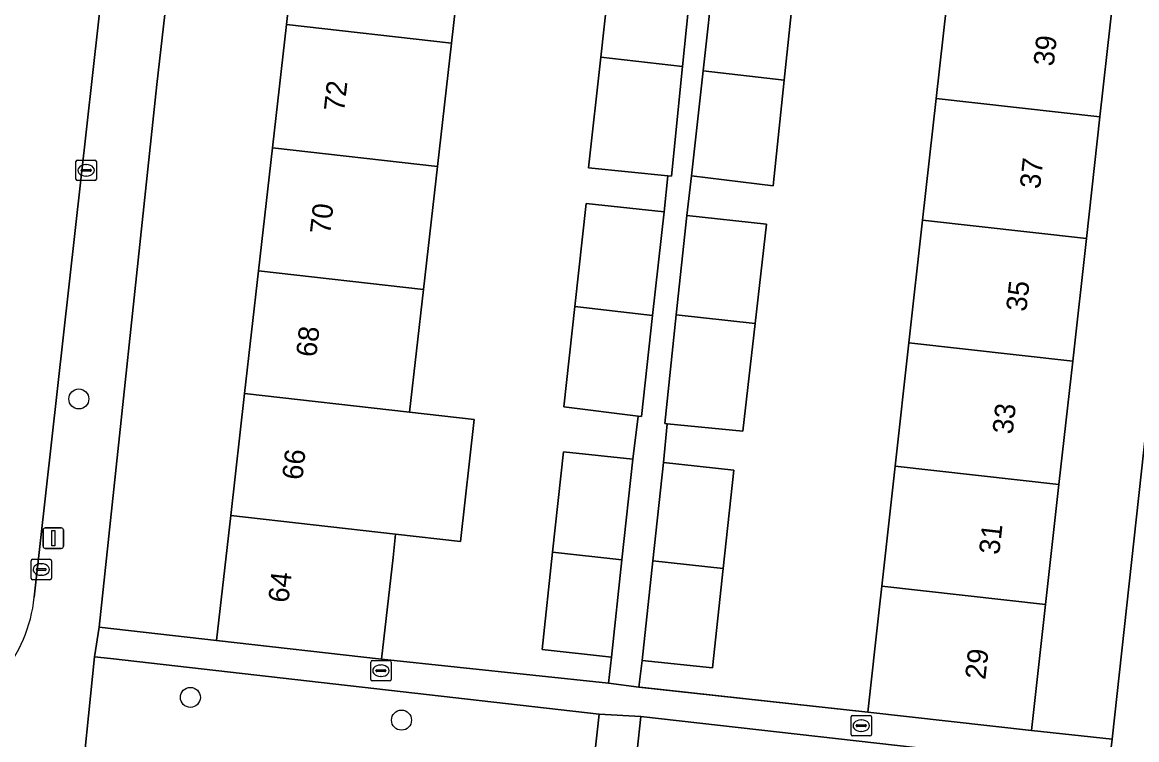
# Model space of a CAD drawing. Extents: x 162026 to 163502, y 387295 to 388169.
# Drawn here: x 162743.9 to 162798.4, y 387669.2 to 387704.3 of the extents above; entities that cross this region are included whole.
import ezdxf

# ---------------------------------------------------------------- set-up
doc = ezdxf.new("R2010")
doc.units = 0
for name, color, linetype in [('IMGEO_Boom', 7, 'Continuous'), ('IMGEO_Erf', 7, 'Continuous'), ('IMGEO_Groenvoorziening', 7, 'Continuous'), ('IMGEO_Kolk', 7, 'Continuous'), ('IMGEO_Lichtmast', 7, 'Continuous'), ('IMGEO_Muur', 7, 'Continuous'), ('IMGEO_Pand', 7, 'Continuous'), ('IMGEO_Pand_nummerreeks', 7, 'Continuous'), ('IMGEO_Rijbaan_lokaal_open', 7, 'Continuous'), ('IMGEO_Voetpad_open', 7, 'Continuous')]:
    doc.layers.add(name, color=color, linetype=linetype)

msp = doc.modelspace()

# ---------------------------------------------------------------- linework, layer by layer
at = {"layer": 'IMGEO_Boom'}
for centre in [(162746.67, 387685.847), (162752.118, 387671.265), (162762.432, 387670.154)]:
    msp.add_circle(centre, 0.489, dxfattribs=at)
at = {"layer": 'IMGEO_Erf'}
for points in [[(162753.121, 387724.324), (162750.487, 387701.22), (162747.66, 387674.694), (162753.399, 387674.049), (162754.091, 387680.149), (162754.768, 387686.114), (162755.449, 387692.117), (162756.13, 387698.123), (162756.814, 387704.154), (162757.483, 387710.053)], [(162797.237, 387705.739), (162796.557, 387699.638), (162795.894, 387693.685), (162795.227, 387687.695), (162794.555, 387681.669), (162793.902, 387675.808), (162793.216, 387669.65), (162797.148, 387669.222), (162801.895, 387712.557)], [(162765.54, 387709.139), (162764.871, 387703.24), (162764.187, 387697.209), (162763.506, 387691.203), (162762.825, 387685.2), (162765.988, 387684.841), (162765.311, 387678.876), (162762.148, 387679.235), (162762.02, 387678.104), (162761.456, 387673.135), (162772.551, 387671.952), (162772.693, 387673.235), (162769.303, 387673.601), (162769.817, 387678.365), (162770.347, 387683.271), (162773.737, 387682.905), (162773.996, 387685.012), (162770.37, 387685.458), (162770.907, 387690.364), (162771.457, 387695.4), (162775.263, 387694.992), (162775.441, 387696.759), (162771.574, 387697.148), (162772.173, 387702.546), (162772.7, 387707.303)], [(162781.652, 387706.371), (162781.13, 387701.433), (162780.584, 387696.255), (162776.603, 387696.759), (162776.37, 387694.818), (162780.273, 387694.39), (162779.713, 387689.529), (162779.108, 387684.274), (162775.415, 387684.632), (162775.232, 387682.744), (162778.672, 387682.372), (162778.153, 387677.563), (162777.628, 387672.702), (162774.188, 387673.074), (162774.03, 387671.772), (162785.211, 387670.542), (162785.768, 387675.541), (162785.897, 387676.7), (162786.55, 387682.561), (162787.222, 387688.587), (162787.889, 387694.577), (162788.552, 387700.53), (162789.232, 387706.631)]]:
    msp.add_lwpolyline(points, dxfattribs=at)
at = {"layer": 'IMGEO_Groenvoorziening'}
for points in [[(162771.726, 387667.2), (162772.089, 387670.443), (162748.224, 387673.163), (162747.429, 387673.254), (162746.669, 387665.723)], [(162796.968, 387667.752), (162796.173, 387667.841), (162774.129, 387670.323), (162773.942, 387668.665), (162773.752, 387667.008), (162773.324, 387663.383), (162773.15, 387661.945)]]:
    msp.add_lwpolyline(points, dxfattribs=at)
at = {"layer": 'IMGEO_Kolk'}
for p, q in [((162746.526, 387696.594), (162746.526, 387697.446)), ((162746.601, 387697.52), (162747.453, 387697.52)), ((162747.527, 387697.446), (162747.527, 387696.594)), ((162746.785, 387697.014), (162746.785, 387697.026)), ((162747.223, 387696.977), (162746.825, 387696.977)), ((162746.828, 387697.063), (162747.226, 387697.063)), ((162747.014, 387697.3), (162747.039, 387697.3)), ((162747.269, 387697.026), (162747.269, 387697.014)), ((162747.453, 387696.52), (162746.601, 387696.52)), ((162747.037, 387696.74), (162747.012, 387696.74)), ((162744.333, 387677.088), (162744.333, 387677.94)), ((162744.408, 387678.014), (162745.26, 387678.014)), ((162744.821, 387677.794), (162744.846, 387677.794)), ((162745.334, 387677.94), (162745.334, 387677.088)), ((162744.592, 387677.508), (162744.592, 387677.52)), ((162745.03, 387677.471), (162744.632, 387677.471)), ((162744.635, 387677.557), (162745.033, 387677.557)), ((162745.076, 387677.52), (162745.076, 387677.508)), ((162745.26, 387677.014), (162744.408, 387677.014)), ((162744.844, 387677.234), (162744.819, 387677.234)), ((162760.927, 387672.142), (162760.927, 387672.994)), ((162761.002, 387673.068), (162761.854, 387673.068)), ((162761.928, 387672.994), (162761.928, 387672.142)), ((162761.186, 387672.562), (162761.186, 387672.574)), ((162761.624, 387672.525), (162761.226, 387672.525)), ((162761.229, 387672.611), (162761.627, 387672.611)), ((162761.415, 387672.848), (162761.44, 387672.848)), ((162761.67, 387672.574), (162761.67, 387672.562)), ((162761.854, 387672.068), (162761.002, 387672.068)), ((162761.438, 387672.288), (162761.413, 387672.288)), ((162784.394, 387669.458), (162784.394, 387670.31)), ((162784.469, 387670.384), (162785.321, 387670.384)), ((162784.882, 387670.164), (162784.907, 387670.164)), ((162785.395, 387670.31), (162785.395, 387669.458)), ((162784.653, 387669.878), (162784.653, 387669.89)), ((162785.091, 387669.841), (162784.693, 387669.841)), ((162784.696, 387669.927), (162785.094, 387669.927)), ((162785.137, 387669.89), (162785.137, 387669.878)), ((162785.321, 387669.384), (162784.469, 387669.384)), ((162784.905, 387669.604), (162784.88, 387669.604))]:
    msp.add_line(p, q, dxfattribs=at)
for points in [[(162746.526, 387696.594), (162746.526, 387697.446)], [(162746.601, 387697.52), (162747.453, 387697.52)], [(162747.527, 387697.446), (162747.527, 387696.594)], [(162747.453, 387696.52), (162746.601, 387696.52)], [(162744.333, 387677.088), (162744.333, 387677.94)], [(162744.408, 387678.014), (162745.26, 387678.014)], [(162745.334, 387677.94), (162745.334, 387677.088)], [(162745.26, 387677.014), (162744.408, 387677.014)], [(162760.927, 387672.142), (162760.927, 387672.994)], [(162761.002, 387673.068), (162761.854, 387673.068)], [(162761.928, 387672.994), (162761.928, 387672.142)], [(162761.854, 387672.068), (162761.002, 387672.068)], [(162784.394, 387669.458), (162784.394, 387670.31)], [(162784.469, 387670.384), (162785.321, 387670.384)], [(162785.395, 387670.31), (162785.395, 387669.458)], [(162785.321, 387669.384), (162784.469, 387669.384)]]:
    msp.add_lwpolyline(points, dxfattribs=at)
for centre, radius, start, end in [((162746.603, 387697.444), 0.0765, 91.552, 178.448), ((162746.603, 387697.444), 0.0765, 91.552, 178.448), ((162747.451, 387697.444), 0.0765, 1.552, 88.448), ((162747.451, 387697.444), 0.0765, 1.552, 88.448), ((162746.825, 387697.023), 0.0403, 85.8775, 175.7526), ((162746.822, 387697.013), 0.0366, 178.938, 274.7102), ((162747.226, 387697.02), 0.043, 264.8664, 352.4533), ((162747.23, 387697.025), 0.0386, 1.7309, 96.639), ((162746.603, 387696.596), 0.0765, 181.552, 268.448), ((162746.603, 387696.596), 0.0765, 181.552, 268.448), ((162747.451, 387696.596), 0.0765, 271.552, 358.448), ((162747.451, 387696.596), 0.0765, 271.552, 358.448), ((162744.41, 387677.938), 0.0765, 91.552, 178.448), ((162744.41, 387677.938), 0.0765, 91.552, 178.448), ((162745.258, 387677.938), 0.0765, 1.552, 88.448), ((162745.258, 387677.938), 0.0765, 1.552, 88.448), ((162744.632, 387677.517), 0.0403, 85.8775, 175.7526), ((162744.629, 387677.507), 0.0366, 178.938, 274.7102), ((162745.033, 387677.514), 0.043, 264.8664, 352.4533), ((162745.037, 387677.519), 0.0386, 1.7309, 96.639), ((162744.41, 387677.09), 0.0765, 181.552, 268.448), ((162744.41, 387677.09), 0.0765, 181.552, 268.448), ((162745.258, 387677.09), 0.0765, 271.552, 358.448), ((162745.258, 387677.09), 0.0765, 271.552, 358.448), ((162761.004, 387672.992), 0.0765, 91.552, 178.448), ((162761.004, 387672.992), 0.0765, 91.552, 178.448), ((162761.852, 387672.992), 0.0765, 1.552, 88.448), ((162761.852, 387672.992), 0.0765, 1.552, 88.448), ((162761.226, 387672.571), 0.0403, 85.8775, 175.7526), ((162761.223, 387672.561), 0.0366, 178.938, 274.7102), ((162761.627, 387672.568), 0.043, 264.8664, 352.4533), ((162761.631, 387672.573), 0.0386, 1.7309, 96.639), ((162761.004, 387672.144), 0.0765, 181.552, 268.448), ((162761.004, 387672.144), 0.0765, 181.552, 268.448), ((162761.852, 387672.144), 0.0765, 271.552, 358.448), ((162761.852, 387672.144), 0.0765, 271.552, 358.448), ((162784.471, 387670.308), 0.0765, 91.552, 178.448), ((162784.471, 387670.308), 0.0765, 91.552, 178.448), ((162785.319, 387670.308), 0.0765, 1.552, 88.448), ((162785.319, 387670.308), 0.0765, 1.552, 88.448), ((162784.693, 387669.887), 0.0403, 85.8775, 175.7526), ((162784.69, 387669.877), 0.0366, 178.938, 274.7102), ((162785.094, 387669.884), 0.043, 264.8664, 352.4533), ((162785.098, 387669.889), 0.0386, 1.7309, 96.639), ((162784.471, 387669.46), 0.0765, 181.552, 268.448), ((162784.471, 387669.46), 0.0765, 181.552, 268.448), ((162785.319, 387669.46), 0.0765, 271.552, 358.448), ((162785.319, 387669.46), 0.0765, 271.552, 358.448)]:
    msp.add_arc(centre, radius, start, end, dxfattribs=at)
for centre, major_axis, ratio, start_param, end_param in [((162747.013, 387697.02), (-0.387, 0.002), 0.722429, 4.712389, 7.853982), ((162747.038, 387697.02), (-0.39, 0.002), 0.717154, 1.570796, 4.712389), ((162744.82, 387677.514), (-0.387, 0.002), 0.722429, 4.712389, 7.853982), ((162744.845, 387677.514), (-0.39, 0.002), 0.717154, 1.570796, 4.712389), ((162761.414, 387672.568), (-0.387, 0.002), 0.722429, 4.712389, 7.853982), ((162761.439, 387672.568), (-0.39, 0.002), 0.717154, 1.570796, 4.712389), ((162784.881, 387669.884), (-0.387, 0.002), 0.722429, 4.712389, 7.853982), ((162784.906, 387669.884), (-0.39, 0.002), 0.717154, 1.570796, 4.712389)]:
    msp.add_ellipse(centre, major_axis=major_axis, ratio=ratio, start_param=start_param, end_param=end_param, dxfattribs=at)
at = {"layer": 'IMGEO_Lichtmast'}
for p, q in [((162744.923, 387678.648), (162744.923, 387679.448)), ((162744.923, 387679.448), (162744.923, 387678.648)), ((162745.023, 387679.548), (162745.813, 387679.548)), ((162745.813, 387679.548), (162745.023, 387679.548)), ((162745.913, 387679.448), (162745.913, 387678.648)), ((162745.913, 387678.648), (162745.913, 387679.448)), ((162745.813, 387678.548), (162745.023, 387678.548)), ((162745.023, 387678.548), (162745.813, 387678.548))]:
    msp.add_line(p, q, dxfattribs=at)
msp.add_lwpolyline([(162745.343, 387679.423), (162745.493, 387679.423), (162745.493, 387678.673), (162745.343, 387678.673), (162745.343, 387679.423)], dxfattribs=at)
for centre, start, end in [((162745.023, 387679.448), 90, 180), ((162745.023, 387679.448), 90, 180), ((162745.813, 387679.448), 0, 90), ((162745.813, 387679.448), 360, 90), ((162745.023, 387678.648), 180, 270), ((162745.023, 387678.648), 180, 270), ((162745.813, 387678.648), 270, 0), ((162745.813, 387678.648), 270, 0)]:
    msp.add_arc(centre, 0.1, start, end, dxfattribs=at)
at = {"layer": 'IMGEO_Muur'}
for points in [[(162761.456, 387673.135), (162772.551, 387671.952)], [(162785.211, 387670.542), (162774.074, 387671.767)]]:
    msp.add_lwpolyline(points, dxfattribs=at)
at = {"layer": 'IMGEO_Pand'}
for points in [[(162757.483, 387710.053), (162756.814, 387704.154), (162764.871, 387703.24), (162765.54, 387709.139)], [(162776.642, 387706.915), (162776.271, 387706.952), (162772.7, 387707.303), (162772.173, 387702.546), (162776.164, 387702.093)], [(162781.652, 387706.371), (162778.077, 387706.723), (162777.71, 387706.759), (162777.169, 387701.874), (162781.13, 387701.433)], [(162789.232, 387706.631), (162788.552, 387700.53), (162796.557, 387699.638), (162797.237, 387705.739)], [(162764.187, 387697.209), (162764.871, 387703.24), (162756.814, 387704.154), (162756.13, 387698.123)], [(162776.164, 387702.093), (162772.173, 387702.546), (162771.574, 387697.148), (162775.441, 387696.759), (162775.632, 387696.74)], [(162777.169, 387701.874), (162776.603, 387696.759), (162780.584, 387696.255), (162781.13, 387701.433)], [(162788.552, 387700.53), (162787.889, 387694.577), (162795.894, 387693.685), (162796.557, 387699.638)], [(162756.13, 387698.123), (162755.449, 387692.117), (162763.506, 387691.203), (162764.187, 387697.209)], [(162774.703, 387689.933), (162775.263, 387694.992), (162771.457, 387695.4), (162770.907, 387690.364)], [(162779.713, 387689.529), (162780.273, 387694.39), (162776.37, 387694.818), (162775.86, 387689.958)], [(162787.889, 387694.577), (162787.222, 387688.587), (162795.227, 387687.695), (162795.894, 387693.685)], [(162762.825, 387685.2), (162763.506, 387691.203), (162755.449, 387692.117), (162754.768, 387686.114)], [(162774.703, 387689.933), (162770.907, 387690.364), (162770.37, 387685.458), (162773.996, 387685.012), (162774.157, 387684.992)], [(162779.713, 387689.529), (162775.86, 387689.958), (162775.302, 387684.643), (162775.415, 387684.632), (162779.108, 387684.274)], [(162787.222, 387688.587), (162786.55, 387682.561), (162794.555, 387681.669), (162795.227, 387687.695)], [(162762.825, 387685.2), (162754.768, 387686.114), (162754.091, 387680.149), (162762.148, 387679.235), (162765.311, 387678.876), (162765.988, 387684.841)], [(162773.205, 387677.981), (162773.737, 387682.905), (162770.347, 387683.271), (162769.817, 387678.365)], [(162778.153, 387677.563), (162778.672, 387682.372), (162775.232, 387682.744), (162774.714, 387677.946)], [(162793.902, 387675.808), (162794.555, 387681.669), (162786.55, 387682.561), (162785.897, 387676.7)], [(162761.456, 387673.135), (162762.02, 387678.104), (162762.148, 387679.235), (162754.091, 387680.149), (162753.399, 387674.049)], [(162769.817, 387678.365), (162769.303, 387673.601), (162772.693, 387673.235), (162773.205, 387677.981)], [(162774.714, 387677.946), (162774.188, 387673.074), (162777.628, 387672.702), (162778.153, 387677.563)], [(162793.216, 387669.65), (162793.902, 387675.808), (162785.897, 387676.7), (162785.768, 387675.541), (162785.211, 387670.542)]]:
    msp.add_lwpolyline(points, close=True, dxfattribs=at)
at = {"layer": 'IMGEO_Rijbaan_lokaal_open'}
msp.add_lwpolyline([(162744.493, 387676.159), (162749.909, 387724.692), (162751.613, 387739.927), (162753.678, 387758.342)], dxfattribs=at)
msp.add_arc((162737.137, 387676.969), 7.4, 320.7503, 353.7161, dxfattribs=at)
at = {"layer": 'IMGEO_Voetpad_open'}
for points in [[(162753.678, 387758.342), (162751.613, 387739.927), (162749.909, 387724.692), (162744.493, 387676.159)], [(162730.694, 387666.115), (162730.362, 387663.18), (162741.719, 387661.892), (162743.088, 387661.737), (162746.186, 387661.386), (162746.663, 387665.619), (162746.669, 387665.723), (162747.429, 387673.254), (162747.66, 387674.694), (162750.487, 387701.22), (162753.121, 387724.324), (162754.837, 387739.616)], [(162801.895, 387712.557), (162797.148, 387669.222), (162796.968, 387667.752), (162796.141, 387660.596), (162795.652, 387655.903), (162796.004, 387655.865), (162797.496, 387655.704), (162815.821, 387653.722), (162818.241, 387651.182), (162817.14, 387610.296)], [(162776.642, 387706.915), (162776.164, 387702.093), (162775.632, 387696.74), (162775.441, 387696.759), (162775.263, 387694.992), (162774.703, 387689.933), (162774.157, 387684.992), (162773.996, 387685.012), (162773.737, 387682.905), (162773.205, 387677.981), (162772.693, 387673.235), (162772.551, 387671.952), (162774.03, 387671.772), (162774.188, 387673.074), (162774.714, 387677.946), (162775.232, 387682.744), (162775.415, 387684.632), (162775.302, 387684.643), (162775.86, 387689.958), (162776.37, 387694.818), (162776.603, 387696.759), (162777.169, 387701.874), (162777.71, 387706.759)], [(162773.942, 387668.665), (162774.129, 387670.323), (162772.089, 387670.443), (162771.726, 387667.2)]]:
    msp.add_lwpolyline(points, dxfattribs=at)
msp.add_lwpolyline([(162747.66, 387674.694), (162747.429, 387673.254), (162748.224, 387673.163), (162772.089, 387670.443), (162774.129, 387670.323), (162796.173, 387667.841), (162796.968, 387667.752), (162797.148, 387669.222), (162793.216, 387669.65), (162785.211, 387670.542), (162774.03, 387671.772), (162772.551, 387671.952), (162761.456, 387673.135), (162753.399, 387674.049)], close=True, dxfattribs=at)
msp.add_arc((162737.137, 387676.969), 7.4, 320.7503, 353.7161, dxfattribs=at)

# ---------------------------------------------------------------- texts
at = {"layer": 'IMGEO_Pand_nummerreeks'}
for s, rotation, p in [('39', 83.6425, (162794.293, 387702.077)), ('72', 83.5285, (162759.628, 387699.861)), ('37', 83.6425, (162793.625, 387696.083)), ('70', 83.5285, (162758.948, 387693.866)), ('35', 83.6425, (162792.957, 387690.088)), ('68', 83.5285, (162758.267, 387687.865)), ('33', 83.6425, (162792.29, 387684.094)), ('66', 83.5258, (162757.587, 387681.86)), ('31', 83.6425, (162791.634, 387678.212)), ('64', 83.5285, (162756.906, 387675.859)), ('29', 83.6425, (162790.954, 387672.105))]:
    msp.add_text(s, height=1, rotation=rotation, dxfattribs=at).set_placement(p)

doc.saveas('drawing.dxf')
